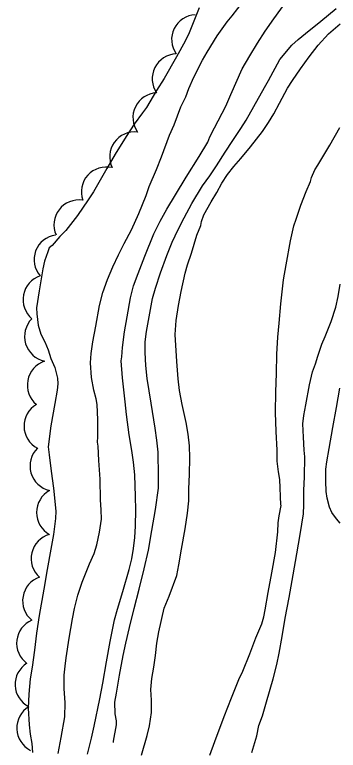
# Model space of a CAD drawing. Extents: x 287698 to 290158, y 5234163 to 5237182.
# Drawn here: x 288303.1 to 288347.8, y 5234954.6 to 5235056.4 of the extents above; entities that cross this region are included whole.
import ezdxf

# ---------------------------------------------------------------- set-up
doc = ezdxf.new("R2010")
doc.units = 0
for name, color, linetype in [('Niveau 1', 7, 'Continuous'), ('Niveau 2', 7, 'Continuous'), ('Niveau 4', 7, 'Continuous'), ('Niveau 44', 7, 'Continuous')]:
    doc.layers.add(name, color=color, linetype=linetype)

msp = doc.modelspace()

# ---------------------------------------------------------------- linework, layer by layer
at = {"layer": 'Niveau 1'}
for points in [[(288339.9, 5234988.52), (288339.79, 5234992.03), (288339.57, 5234993.11), (288339.41, 5234994.6), (288339.39, 5234996.12), (288339.27, 5234998.68), (288339.19, 5235001.34), (288339.23, 5235004.19), (288339.33, 5235006.7), (288339.37, 5235009.37), (288339.51, 5235011.74), (288339.67, 5235013.68), (288339.92, 5235016.38), (288340.29, 5235019.67), (288340.66, 5235021.75), (288341.25, 5235025.08), (288341.72, 5235027.15), (288342.02, 5235028.09), (288342.69, 5235030.03), (288343.41, 5235031.93), (288344.02, 5235033.31), (288344.17, 5235033.83), (288344.61, 5235034.91), (288345.03, 5235035.56), (288346.67, 5235038.34), (288348.08, 5235040.77)], [(288330.11, 5234953.88), (288330.79, 5234955.77), (288332.09, 5234959.22), (288333.09, 5234961.8), (288334.11, 5234964.34), (288334.66, 5234965.49), (288335.61, 5234967.9), (288336.45, 5234970.13), (288337.26, 5234972.07), (288337.57, 5234973.04), (288337.76, 5234973.98), (288338.18, 5234976.4), (288338.67, 5234979.14), (288339.16, 5234981.95), (288339.5, 5234984.8), (288339.52, 5234986.03), (288339.69, 5234987), (288339.94, 5234988.46), (288339.9, 5234988.52)]]:
    msp.add_lwpolyline(points, dxfattribs=at)
at = {"layer": 'Niveau 2'}
for points in [[(288314.31, 5235013.27), (288314.82, 5235016.14), (288315.29, 5235017.93), (288315.96, 5235019.74), (288316.69, 5235021.5), (288317.45, 5235023.15), (288318.26, 5235024.72), (288319.28, 5235026.59), (288320.29, 5235028.87), (288321.3, 5235031.37), (288321.72, 5235032.6), (288322.72, 5235034.96), (288323.4, 5235036.71), (288324.53, 5235039.69), (288325.14, 5235041.15), (288326.1, 5235043.62), (288326.79, 5235045), (288327.2, 5235046.15), (288327.9, 5235047.75), (288329.09, 5235050.1), (288329.73, 5235051.21), (288331.1, 5235053.44), (288332.48, 5235055.41), (288333.18, 5235056.24), (288334.73, 5235058.27)], [(288313.18, 5234954.02), (288313.74, 5234956.26), (288314.09, 5234957.89), (288314.9, 5234961.68), (288315.28, 5234963.83), (288315.8, 5234966.8), (288316.3, 5234969.62), (288316.93, 5234972.6), (288317.33, 5234974.09), (288318.04, 5234976.52), (288318.93, 5234979.57), (288319.29, 5234981.05), (288319.55, 5234982.51), (288319.73, 5234984.02), (288319.8, 5234985.57), (288319.84, 5234987.84), (288319.82, 5234989.71), (288319.72, 5234992.68), (288319.54, 5234994.43), (288319.3, 5234996.08), (288318.95, 5234998.23), (288318.57, 5235001.04), (288318.39, 5235002.8), (288318.02, 5235006.11), (288317.85, 5235008.48), (288317.93, 5235009.04), (288318.01, 5235010.3), (288318.29, 5235012.48), (288318.66, 5235014.55), (288319.12, 5235017.17), (288319.53, 5235018.83), (288320.16, 5235020.54), (288321.09, 5235022.96), (288322.35, 5235026.07), (288323.23, 5235027.82), (288324.15, 5235029.45), (288325.34, 5235031.47), (288326.82, 5235033.89), (288328.63, 5235036.76), (288329.81, 5235038.76), (288330.08, 5235039.49), (288330.74, 5235040.71), (288332.29, 5235043.71), (288332.98, 5235045.35), (288334.58, 5235048.87), (288335.61, 5235050.68), (288336.67, 5235052.44), (288337.76, 5235054.12), (288338.93, 5235055.8), (288340.49, 5235057.96)], [(288338.19, 5235047.27), (288339.77, 5235050.19), (288341.41, 5235052.15), (288342.29, 5235052.97), (288343.32, 5235053.77), (288345.44, 5235055.5), (288347.57, 5235057.26)], [(288320.66, 5234953.9), (288321.44, 5234956.61), (288321.75, 5234957.93), (288322.02, 5234959.8), (288322.03, 5234961.48), (288321.95, 5234962.98), (288322.09, 5234964.48), (288322.37, 5234966.05), (288322.6, 5234967.7), (288322.78, 5234969.41), (288323.06, 5234970.97), (288323.77, 5234974.21), (288324.45, 5234975.9), (288325.53, 5234978.76), (288325.81, 5234980.23), (288326.19, 5234982.42), (288326.69, 5234985.21), (288327.01, 5234987.37), (288327.19, 5234989.08), (288327.21, 5234990.73), (288327.28, 5234992.74), (288327.32, 5234995.05), (288327.29, 5234996.72), (288327.11, 5234998.34), (288326.84, 5234999.93), (288326.26, 5235002.41), (288325.88, 5235004.38), (288325.71, 5235005.96), (288325.53, 5235008.37), (288325.31, 5235012.1), (288325.42, 5235014.07), (288325.76, 5235016.12), (288326.14, 5235018.07), (288326.69, 5235020.59), (288327.02, 5235021.75), (288327.54, 5235023.36), (288328.31, 5235025.87), (288328.83, 5235027.22), (288328.95, 5235027.77), (288329.25, 5235028.69), (288330.28, 5235030.5), (288331.06, 5235031.76), (288331.77, 5235033.04), (288332.53, 5235034.24), (288333.42, 5235035.37), (288334.38, 5235036.47), (288335.73, 5235038.11), (288337.38, 5235040.23), (288338.21, 5235041.47), (288338.93, 5235042.68), (288339.73, 5235044.12), (288340.85, 5235046.22), (288341.51, 5235047.28), (288342.63, 5235048.91), (288343.82, 5235050.57), (288345.07, 5235052.16), (288346.48, 5235053.72), (288348.13, 5235055.11)], [(288316.75, 5234955.63), (288316.79, 5234955.8), (288317.19, 5234958.07), (288317.17, 5234958.64), (288317.01, 5234959.6), (288316.97, 5234961.2), (288317.17, 5234962.46), (288317.61, 5234964.96), (288318.09, 5234967.7), (288318.5, 5234969.41), (288318.97, 5234971.54), (288319.62, 5234974.17), (288320.32, 5234976.87), (288321.02, 5234979.69), (288321.59, 5234982.25), (288322.08, 5234984.99), (288322.58, 5234987.87), (288322.99, 5234990.86), (288323, 5234992.5), (288322.95, 5234995.84), (288322.78, 5234997.48), (288322.52, 5234999.15), (288321.99, 5235002.59), (288321.44, 5235006.04), (288321.23, 5235007.84), (288321.16, 5235009.62), (288321.17, 5235011.08), (288321.35, 5235012.55), (288321.71, 5235014.56), (288322.17, 5235017.08), (288322.59, 5235018.55), (288323.29, 5235020.64), (288324.14, 5235023.05), (288324.89, 5235024.91), (288325.71, 5235026.67), (288326.52, 5235028.28), (288327.58, 5235030.24), (288329.08, 5235032.68), (288330.1, 5235034.08), (288331.01, 5235035.44), (288332.2, 5235037.35), (288333.26, 5235038.97), (288334.4, 5235040.61), (288335.13, 5235041.77), (288336.18, 5235043.67), (288337.66, 5235046.3), (288338.19, 5235047.27)], [(288335.88, 5234954.26), (288336.57, 5234956.56), (288336.88, 5234957.97), (288337.36, 5234959.34), (288337.92, 5234961.25), (288338.86, 5234964.46), (288339.37, 5234966.44), (288339.68, 5234968.01), (288340.09, 5234970.33), (288340.53, 5234972.84), (288341.05, 5234975.73), (288341.6, 5234978.86), (288342.11, 5234981.76), (288342.58, 5234984.42), (288343.06, 5234987.28), (288343.1, 5234988.55), (288343.1, 5234990.52), (288343.17, 5234992.42), (288343.24, 5234995.19), (288343.14, 5234996.12), (288343.03, 5234997.9), (288342.97, 5234999.76), (288343.11, 5235000.9), (288343.37, 5235002.37), (288343.86, 5235005.15), (288344.3, 5235006.96), (288344.72, 5235008.07), (288345.01, 5235009.13), (288345.58, 5235010.78), (288346.05, 5235011.83), (288346.85, 5235013.92), (288347.5, 5235015.9), (288347.82, 5235017.39), (288348.12, 5235019.1)], [(288309.12, 5234954.13), (288309.53, 5234956.33), (288310.03, 5234959.19), (288310.09, 5234961.13), (288309.95, 5234963.1), (288309.97, 5234964.95), (288310.07, 5234966.21), (288310.25, 5234967.34), (288310.65, 5234970.07), (288311.1, 5234972.75), (288311.4, 5234974.18), (288311.86, 5234976.01), (288312.46, 5234977.81), (288313.47, 5234980.39), (288314.12, 5234981.8), (288314.48, 5234983.02), (288314.85, 5234984.76), (288315.1, 5234986.56), (288315.09, 5234987.85), (288314.99, 5234989.25), (288314.92, 5234992.08), (288314.75, 5234994.69), (288314.67, 5234996.65), (288314.56, 5234997.2), (288314.59, 5234997.93), (288314.62, 5235000.3), (288314.51, 5235002.43), (288314.36, 5235003.21), (288314.05, 5235004.4), (288313.73, 5235006.18), (288313.61, 5235008.17), (288313.69, 5235009.5), (288313.93, 5235011.1), (288314.31, 5235013.27)], [(288348.1, 5234986.02), (288347.59, 5234986.58), (288346.98, 5234987.48), (288346.64, 5234988.21), (288346.33, 5234989.46), (288346.19, 5234990.4), (288346.11, 5234991.8), (288346.14, 5234993.46), (288346.27, 5234994.51), (288346.59, 5234996.32), (288347.1, 5234999.24), (288347.59, 5235002.03), (288348.06, 5235004.69)]]:
    msp.add_lwpolyline(points, dxfattribs=at)
at = {"layer": 'Niveau 4'}
msp.add_lwpolyline([(288328.62, 5235057.33), (288327.24, 5235053.88), (288326.67, 5235052.74), (288325.46, 5235050.56), (288323.77, 5235047.56), (288322.74, 5235045.88), (288321.34, 5235043.55), (288320.78, 5235042.81), (288319.62, 5235041.21), (288318.52, 5235039.54), (288317.01, 5235037.08), (288315.86, 5235035.09), (288314.01, 5235031.84), (288313.28, 5235030.77), (288311.78, 5235028.6), (288310.19, 5235026.52), (288309.35, 5235025.68), (288308.3, 5235024.42), (288307.88, 5235024.11), (288307.7, 5235023.57), (288307.21, 5235022.28), (288307.02, 5235021.19), (288306.48, 5235018.14), (288306.12, 5235015.79), (288306.18, 5235014.96), (288306.36, 5235013.41), (288306.71, 5235012.17), (288307.27, 5235011.1), (288307.74, 5235010), (288308.12, 5235008.77), (288308.65, 5235007.56), (288309.02, 5235006.06), (288309.06, 5235005.28), (288308.97, 5235004.42), (288308.64, 5235002.55), (288308.1, 5234999.46), (288307.75, 5234996.57), (288307.86, 5234995.46), (288308.14, 5234993.21), (288308.49, 5234990.84), (288308.82, 5234987.65), (288308.76, 5234986.65), (288308.48, 5234984.44), (288308.12, 5234982.39), (288307.62, 5234979.6), (288307.14, 5234976.84), (288306.5, 5234973.23), (288306.13, 5234970.76), (288305.87, 5234968.41), (288305.54, 5234966.05), (288305.25, 5234964.44), (288305.07, 5234962.34), (288304.99, 5234960.38), (288305.11, 5234958.07), (288305.27, 5234956.8), (288305.5, 5234955.48), (288305.59, 5234954.24)], dxfattribs=at)
at = {"layer": 'Niveau 44'}
for centre, radius, start, end in [((288319.7, 5235036.7), 3.46, 83.6906, 205.4101), ((288315.79, 5235031.83), 3.47, 76.9845, 199.027), ((288309.22, 5235022.48), 3.43, 97.5891, 221.1658), ((288307.71, 5235016.94), 3.45, 108.0215, 229.8057), ((288307.87, 5234999.44), 3.47, 120.426, 242.0359), ((288308.72, 5234993.92), 3.49, 135.1925, 256.8016), ((288306.81, 5234969.39), 3.44, 112.4942, 234.3201)]:
    msp.add_arc(centre, radius, start, end, dxfattribs=at)
for centre, major_axis, ratio, start_param, end_param in [((288328.26, 5235052.93), (-3.1, 1.52), 0.999731, 5.219534, 7.346995), ((288325.58, 5235047.51), (-3.09, 1.55), 0.999951, 5.219402, 7.345043), ((288322.91, 5235042.12), (-3.11, 1.5), 0.999995, 5.217289, 7.346147), ((288311.98, 5235027.3), (-2.09, -2.73), 0.999984, 3.639574, 5.785203), ((288308, 5235011.85), (-3.37, -1.02), 0.998811, 5.21658, 7.341262), ((288308.35, 5235005.1), (-3.43, 0.64), 0.999978, 5.220908, 7.343669), ((288309.61, 5234987.48), (-3.45, 0.45), 0.999768, 5.350135, 7.473471), ((288308.86, 5234981.1), (-2.96, 1.82), 0.999962, 5.543603, 7.673442), ((288307.66, 5234975.25), (-3.4, 0.59), 0.999863, 5.215161, 7.346008), ((288306.61, 5234963.67), (-3.44, 0.19), 0.999596, 5.320123, 7.441825), ((288306.86, 5234957.64), (-3.46, -0.14), 0.999803, 5.219233, 7.344428)]:
    msp.add_ellipse(centre, major_axis=major_axis, ratio=ratio, start_param=start_param, end_param=end_param, dxfattribs=at)

doc.saveas('drawing.dxf')
